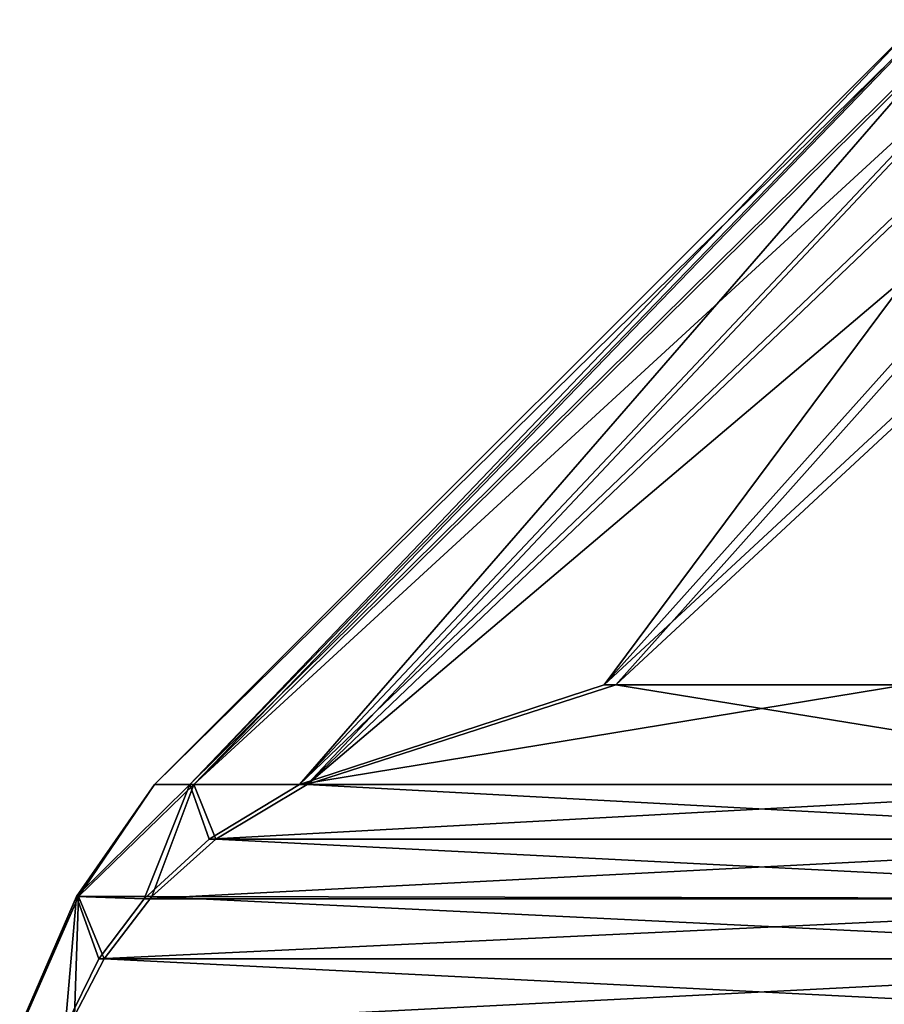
# Model space of a CAD drawing. Header units: metres. Extents: x -109 to 109, y -917 to 389.
# Tile 550 of 656: x -21.87 to -17.07, y -225.84 to -220.38. Entities that reach past the tile are written whole.
import ezdxf

# ---------------------------------------------------------------- set-up
doc = ezdxf.new("R2010")
doc.units = ezdxf.units.M
doc.layers.add('solid_24503124_XXX_01_SW0001', color=7, linetype='CONTINUOUS')

msp = doc.modelspace()

# ---------------------------------------------------------------- linework, layer by layer
at = {"layer": 'solid_24503124_XXX_01_SW0001'}
for points in [[(-21.12118, -224.621323, -68.469803), (-16.878567, -220.378677, -68.454269), (-16.808956, -220.378677, -69.925049)], [(-20.903065, -224.621323, -71.420998), (-21.12118, -224.621323, -68.469803), (-16.808956, -220.378677, -69.925049)], [(-20.924685, -224.621323, -65.51709), (-16.878567, -220.378677, -68.454269), (-21.12118, -224.621323, -68.469803)], [(-16.819727, -220.378677, -66.982994), (-16.878567, -220.378677, -68.454269), (-20.924685, -224.621323, -65.51709)], [(-16.632883, -220.378677, -65.52243), (-20.924685, -224.621323, -65.51709), (-20.317438, -224.621323, -62.620811)], [(-16.632883, -220.378677, -65.52243), (-16.819727, -220.378677, -66.982994), (-20.924685, -224.621323, -65.51709)], [(-20.903065, -224.621323, -71.420998), (-16.61142, -220.378677, -71.384209), (-16.287457, -220.378677, -72.82061)], [(-20.274622, -224.621323, -74.312752), (-20.903065, -224.621323, -71.420998), (-16.287457, -220.378677, -72.82061)], [(-20.903065, -224.621323, -71.420998), (-16.808956, -220.378677, -69.925049), (-16.61142, -220.378677, -71.384209)], [(-15.881811, -220.378677, -62.677746), (-20.317438, -224.621323, -62.620811), (-18.626707, -224.068909, -59.667454)], [(-16.319448, -220.378677, -64.083694), (-16.632883, -220.378677, -65.52243), (-20.317438, -224.621323, -62.620811)], [(-15.881811, -220.378677, -62.677746), (-16.319448, -220.378677, -64.083694), (-20.317438, -224.621323, -62.620811)], [(-20.274622, -224.621323, -74.312752), (-15.839536, -220.378677, -74.22332), (-15.271066, -220.378677, -75.581642)], [(-18.562305, -224.068909, -77.253647), (-20.274622, -224.621323, -74.312752), (-15.271066, -220.378677, -75.581642)], [(-20.274622, -224.621323, -74.312752), (-16.287457, -220.378677, -72.82061), (-15.839536, -220.378677, -74.22332)], [(-14.64818, -220.378677, -60.006714), (-18.626707, -224.068909, -59.667454), (-16.955168, -224.068909, -56.747623)], [(-15.323304, -220.378677, -61.3153), (-15.881811, -220.378677, -62.677746), (-18.626707, -224.068909, -59.667454)], [(-14.64818, -220.378677, -60.006714), (-15.323304, -220.378677, -61.3153), (-18.626707, -224.068909, -59.667454)], [(-18.562305, -224.068909, -77.253647), (-15.271066, -220.378677, -75.581642), (-14.586376, -220.378677, -76.885246)], [(-16.869427, -224.068909, -80.161156), (-18.562305, -224.068909, -77.253647), (-14.586376, -220.378677, -76.885246)], [(-20.317438, -224.621323, -62.620811), (-15.264437, -224.621323, -53.794266), (-16.955168, -224.068909, -56.747623)], [(-20.317438, -224.621323, -62.620811), (-16.955168, -224.068909, -56.747623), (-18.626707, -224.068909, -59.667454)], [(-15.157111, -224.621323, -83.102051), (-20.274622, -224.621323, -74.312752), (-18.562305, -224.068909, -77.253647)], [(-15.157111, -224.621323, -83.102051), (-18.562305, -224.068909, -77.253647), (-16.869427, -224.068909, -80.161156)], [(-21.553194, -225.241959, -67.006905), (-20.924685, -224.621323, -65.51709), (-21.12118, -224.621323, -68.469803)], [(-21.542469, -225.241959, -69.935814), (-21.553194, -225.241959, -67.006905), (-21.12118, -224.621323, -68.469803)], [(-21.553194, -225.241959, -67.006905), (-21.179514, -225.254318, -64.126678), (-20.924685, -224.621323, -65.51709)], [(-21.542469, -225.241959, -69.935814), (-21.12118, -224.621323, -68.469803), (-20.903065, -224.621323, -71.420998)], [(-21.542469, -225.241959, -69.935814), (-20.903065, -224.621323, -71.420998), (-21.136631, -225.242233, -72.832253)], [(-20.818323, -224.924637, -63.495754), (-20.924685, -224.621323, -65.51709), (-21.179514, -225.254318, -64.126678)], [(-21.136631, -225.242233, -72.832253), (-20.903065, -224.621323, -71.420998), (-20.78183, -224.924591, -73.441628)], [(-20.818323, -224.924637, -63.495754), (-20.317438, -224.621323, -62.620811), (-20.924685, -224.621323, -65.51709)], [(-20.78183, -224.924591, -73.441628), (-20.903065, -224.621323, -71.420998), (-20.274622, -224.621323, -74.312752)], [(-20.818323, -224.924637, -63.495754), (-15.264437, -224.621323, -53.794266), (-20.317438, -224.621323, -62.620811)], [(-20.818323, -224.924637, -63.495754), (-14.763622, -224.924591, -52.919449), (-15.264437, -224.621323, -53.794266)], [(-20.78183, -224.924591, -73.441628), (-20.274622, -224.621323, -74.312752), (-14.649832, -224.924637, -83.973305)], [(-14.649832, -224.924637, -83.973305), (-20.274622, -224.621323, -74.312752), (-15.157111, -224.621323, -83.102051)], [(-21.179514, -225.254318, -64.126678), (-14.402388, -225.254288, -52.288448), (-14.763622, -224.924591, -52.919449)], [(-20.818323, -224.924637, -63.495754), (-21.179514, -225.254318, -64.126678), (-14.763622, -224.924591, -52.919449)], [(-21.136631, -225.242233, -72.832253), (-20.78183, -224.924591, -73.441628), (-14.284029, -225.254318, -84.601563)], [(-20.78183, -224.924591, -73.441628), (-14.649832, -224.924637, -83.973305), (-14.284029, -225.254318, -84.601563)], [(-21.869043, -225.966187, -67.271027), (-21.542469, -225.241959, -69.935814), (-21.860245, -225.966187, -69.674011)], [(-21.869043, -225.966187, -67.271027), (-21.553194, -225.241959, -67.006905), (-21.542469, -225.241959, -69.935814)], [(-21.869043, -225.966187, -67.271027), (-21.61655, -225.968658, -64.890091), (-21.553194, -225.241959, -67.006905)], [(-21.860245, -225.966187, -69.674011), (-21.542469, -225.241959, -69.935814), (-21.564814, -225.904938, -72.096855)], [(-21.553194, -225.241959, -67.006905), (-21.61655, -225.968658, -64.890091), (-21.429256, -225.587585, -64.562927)], [(-21.542469, -225.241959, -69.935814), (-21.400677, -225.587646, -72.378761), (-21.564814, -225.904938, -72.096855)], [(-21.553194, -225.241959, -67.006905), (-21.429256, -225.587585, -64.562927), (-21.179514, -225.254318, -64.126678)], [(-21.542469, -225.241959, -69.935814), (-21.136631, -225.242233, -72.832253), (-21.400677, -225.587646, -72.378761)], [(-21.429256, -225.587585, -64.562927), (-14.152576, -225.587646, -51.852077), (-14.402388, -225.254288, -52.288448)], [(-21.179514, -225.254318, -64.126678), (-21.429256, -225.587585, -64.562927), (-14.402388, -225.254288, -52.288448)], [(-21.400677, -225.587646, -72.378761), (-21.136631, -225.242233, -72.832253), (-14.031099, -225.587585, -85.035973)], [(-21.136631, -225.242233, -72.832253), (-14.284029, -225.254318, -84.601563), (-14.031099, -225.587585, -85.035973)], [(-21.429256, -225.587585, -64.562927), (-21.61655, -225.968658, -64.890091), (-14.152576, -225.587646, -51.852077)], [(-21.61655, -225.968658, -64.890091), (-13.965324, -225.968658, -51.524986), (-14.152576, -225.587646, -51.852077)], [(-21.564814, -225.904938, -72.096855), (-21.400677, -225.587646, -72.378761), (-13.841413, -225.968658, -85.361755)], [(-21.400677, -225.587646, -72.378761), (-14.031099, -225.587585, -85.035973), (-13.841413, -225.968658, -85.361755)]]:
    msp.add_3dface(points, dxfattribs=at)

doc.saveas('drawing.dxf')
